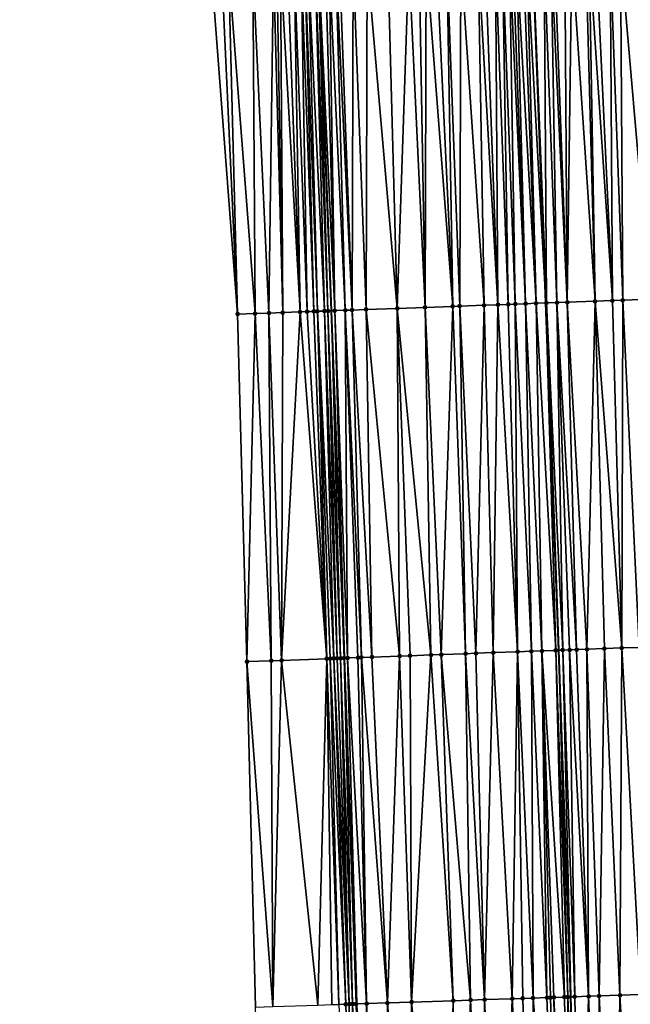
# Model space of a CAD drawing. Header units: feet. Extents: x 2004186 to 2014793, y 836912 to 864902.
# Tile 291 of 656: x 2010703 to 2010738, y 846120 to 846177. Entities that reach past the tile are written whole.
import ezdxf

# ---------------------------------------------------------------- set-up
doc = ezdxf.new("R2010")
doc.units = ezdxf.units.FT
doc.header["$LTSCALE"] = 100
doc.header["$MEASUREMENT"] = 0
for name, color, linetype, lineweight in [('EP_Travel Lane', 5, 'Continuous', 40), ('GPL_Skip Line', 2, 'Continuous', 40), ('Road Shots', 4, 'Continuous', 200), ('Road X-Section', 30, 'Continuous', 13)]:
    doc.layers.add(name, color=color, linetype=linetype, lineweight=lineweight)
doc.layers.add('I-77 SB_MM21-27-Surface-Border', color=7, linetype='Continuous')
doc.layers.add('I-77 SB_MM21-27-Surface-TIN', color=7, linetype='Continuous')

msp = doc.modelspace()

# ---------------------------------------------------------------- linework, layer by layer
at = {"layer": 'EP_Travel Lane'}
msp.add_polyline3d([(2010724.209326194, 846060.3758652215, 428.0537289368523), (2010723.753386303, 846080.3689233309, 428.2517148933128), (2010723.297373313, 846100.3651867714, 428.469045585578), (2010722.745390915, 846120.1288656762, 428.6808156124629), (2010722.035863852, 846140.0246772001, 428.8937888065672), (2010721.27883203, 846160.0091925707, 429.1314502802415), (2010720.521840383, 846179.992647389, 429.3332160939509), (2010719.675387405, 846199.7014885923, 429.5362671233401), (2010718.675036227, 846219.5879714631, 429.7332265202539), (2010717.633491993, 846239.5588796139, 429.9260795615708), (2010716.591799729, 846259.532626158, 430.1343189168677), (2010715.488567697, 846279.2288046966, 430.3187656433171), (2010714.272263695, 846299.1220992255, 430.5211998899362), (2010713.03382605, 846319.0825087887, 430.7109649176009), (2010711.795458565, 846339.0417875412, 430.8840660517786), (2010710.427281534, 846358.6636826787, 431.0598790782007), (2010708.84415915, 846378.5418675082, 431.2301920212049)], dxfattribs=at)
at = {"layer": 'GPL_Skip Line'}
msp.add_polyline3d([(2010736.632456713, 846060.6663841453, 428.5785453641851), (2010736.141218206, 846080.6587416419, 428.7518538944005), (2010735.649938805, 846100.6527634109, 428.9609458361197), (2010735.07565421, 846120.5306493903, 429.1917683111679), (2010734.370820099, 846140.4722424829, 429.4206150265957), (2010733.627090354, 846160.4566123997, 429.6511264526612), (2010732.883371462, 846180.4406906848, 429.8778622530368), (2010732.043851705, 846200.2876025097, 430.0763573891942), (2010731.056942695, 846220.2184990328, 430.2762261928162), (2010730.032519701, 846240.1905127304, 430.4479161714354), (2010729.008031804, 846260.1637917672, 430.6485454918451), (2010727.885105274, 846279.9966010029, 430.8501451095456), (2010726.615724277, 846299.9213576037, 431.0258756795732), (2010725.317350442, 846319.8776175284, 431.2128193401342), (2010724.018980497, 846339.8338176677, 431.3875627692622), (2010722.607946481, 846359.6180831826, 431.5534392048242), (2010721.029251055, 846379.5256798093, 431.7345156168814)], dxfattribs=at)
at = {"layer": 'I-77 SB_MM21-27-Surface-Border', "color": 3, "linetype": 'ByBlock', "lineweight": -2}
msp.add_polyline3d([(2010718.811779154, 846060.2494391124, 427.8474846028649), (2010719.536054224, 846080.2701218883, 428.0956971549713), (2010717.66095978, 846100.2333820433, 428.2913782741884), (2010716.904632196, 846119.9381924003, 428.4721580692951), (2010716.412664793, 846139.8203842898, 428.6782357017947), (2010715.878373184, 846159.8135823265, 428.898542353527), (2010714.344816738, 846179.7684063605, 429.0930542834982), (2010713.518286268, 846199.4092249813, 429.3143682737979), (2010712.734558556, 846219.2852482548, 429.4981682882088), (2010711.909887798, 846239.267281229, 429.6882742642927), (2010710.485811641, 846259.2223441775, 429.8715733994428), (2010709.374831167, 846278.8497887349, 430.0950534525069), (2010708.109426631, 846298.7226360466, 430.3143610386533), (2010707.807682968, 846318.7442170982, 430.4979723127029), (2010705.909413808, 846338.6604019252, 430.6411071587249), (2010704.709131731, 846358.2158184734, 430.8054678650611), (2010703.322665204, 846378.0962043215, 430.9856400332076)], dxfattribs=at)
at = {"layer": 'I-77 SB_MM21-27-Surface-TIN', "color": 128, "linetype": 'ByBlock', "lineweight": -2}
for points in [[(2010735.930623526, 846180.5513778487, 429.9905275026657), (2010735.131150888, 846180.5223329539, 429.9614348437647), (2010736.464864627, 846160.559554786, 429.7604552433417)], [(2010736.130491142, 846180.5586538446, 429.9964674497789), (2010735.930623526, 846180.5513778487, 429.9905275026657), (2010736.464864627, 846160.559554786, 429.7604552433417)], [(2010736.530227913, 846180.5731639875, 430.0121242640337), (2010736.130491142, 846180.5586538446, 429.9964674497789), (2010737.464206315, 846160.5958366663, 429.796431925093)], [(2010736.130491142, 846180.5586538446, 429.9964674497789), (2010736.464864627, 846160.559554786, 429.7604552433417), (2010737.464206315, 846160.5958366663, 429.796431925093)], [(2010737.32970018, 846180.6022189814, 430.0403054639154), (2010736.530227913, 846180.5731639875, 430.0121242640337), (2010737.464206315, 846160.5958366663, 429.796431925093)], [(2010737.929305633, 846180.6239761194, 430.0645195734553), (2010737.32970018, 846180.6022189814, 430.0403054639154), (2010738.063810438, 846160.6176299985, 429.8159794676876)], [(2010737.32970018, 846180.6022189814, 430.0403054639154), (2010737.464206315, 846160.5958366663, 429.796431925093), (2010738.063810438, 846160.6176299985, 429.8159794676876)], [(2010738.92864852, 846180.6602253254, 430.1060218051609), (2010737.929305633, 846180.6239761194, 430.0645195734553), (2010739.662760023, 846160.675602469, 429.8801565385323)], [(2010737.929305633, 846180.6239761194, 430.0645195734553), (2010738.063810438, 846160.6176299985, 429.8159794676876), (2010739.662760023, 846160.675602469, 429.8801565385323)], [(2010720.340865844, 846179.9861253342, 429.3218750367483), (2010719.941136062, 846179.9714249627, 429.3233865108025), (2010720.875096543, 846159.9945854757, 429.1126399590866)], [(2010720.340865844, 846179.9861253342, 429.3218750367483), (2010721.074964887, 846160.0018416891, 429.1198489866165), (2010720.521840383, 846179.992647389, 429.3332160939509)], [(2010720.340865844, 846179.9861253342, 429.3218750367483), (2010720.875096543, 846159.9945854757, 429.1126399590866), (2010721.074964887, 846160.0018416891, 429.1198489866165)], [(2010720.540736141, 846179.9933283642, 429.334400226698), (2010720.521840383, 846179.992647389, 429.3332160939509), (2010721.27883203, 846160.0091925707, 429.1314502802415)], [(2010721.074964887, 846160.0018416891, 429.1198489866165), (2010721.27883203, 846160.0091925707, 429.1314502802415), (2010720.521840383, 846179.992647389, 429.3332160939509)], [(2010720.940480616, 846180.0076288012, 429.3689831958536), (2010720.540736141, 846179.9933283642, 429.334400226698), (2010721.474705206, 846160.016255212, 429.1425966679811)], [(2010720.540736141, 846179.9933283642, 429.334400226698), (2010721.27883203, 846160.0091925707, 429.1314502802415), (2010721.474705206, 846160.016255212, 429.1425966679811)], [(2010721.140350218, 846180.01485074, 429.3798018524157), (2010720.940480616, 846180.0076288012, 429.3689831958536), (2010721.474705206, 846160.016255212, 429.1425966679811)], [(2010721.540087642, 846180.0293431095, 429.3970627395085), (2010721.140350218, 846180.01485074, 429.3798018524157), (2010722.074316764, 846160.037846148, 429.1791898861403)], [(2010721.140350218, 846180.01485074, 429.3798018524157), (2010721.474705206, 846160.016255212, 429.1425966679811), (2010722.074316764, 846160.037846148, 429.1791898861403)], [(2010721.73995692, 846180.0365738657, 429.4070856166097), (2010721.540087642, 846180.0293431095, 429.3970627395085), (2010722.474055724, 846160.0522967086, 429.1988182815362)], [(2010721.540087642, 846180.0293431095, 429.3970627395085), (2010722.074316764, 846160.037846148, 429.1791898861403), (2010722.474055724, 846160.0522967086, 429.1988182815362)], [(2010722.539430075, 846180.065604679, 429.4374491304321), (2010721.73995692, 846180.0365738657, 429.4070856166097), (2010722.474055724, 846160.0522967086, 429.1988182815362)], [(2010722.539430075, 846180.065604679, 429.4374491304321), (2010722.474055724, 846160.0522967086, 429.1988182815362), (2010723.27353014, 846160.0812931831, 429.2300444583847)], [(2010723.338906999, 846180.0945328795, 429.4770735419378), (2010722.539430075, 846180.065604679, 429.4374491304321), (2010723.27353014, 846160.0812931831, 429.2300444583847)], [(2010723.338906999, 846180.0945328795, 429.4770735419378), (2010723.27353014, 846160.0812931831, 429.2300444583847), (2010725.072350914, 846160.1464443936, 429.307955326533)], [(2010724.538118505, 846180.138030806, 429.5269773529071), (2010723.338906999, 846180.0945328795, 429.4770735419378), (2010725.072350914, 846160.1464443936, 429.307955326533)], [(2010725.737329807, 846180.1815342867, 429.5763798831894), (2010724.538118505, 846180.138030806, 429.5269773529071), (2010725.072350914, 846160.1464443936, 429.307955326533)], [(2010725.737329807, 846180.1815342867, 429.5763798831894), (2010725.072350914, 846160.1464443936, 429.307955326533), (2010726.671298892, 846160.2044606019, 429.3684488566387)], [(2010726.336933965, 846180.2033266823, 429.5974119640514), (2010725.737329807, 846180.1815342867, 429.5763798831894), (2010726.671298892, 846160.2044606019, 429.3684488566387)], [(2010726.736670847, 846180.2178338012, 429.6133417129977), (2010726.336933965, 846180.2033266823, 429.5974119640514), (2010726.671298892, 846160.2044606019, 429.3684488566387)], [(2010726.736670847, 846180.2178338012, 429.6133417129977), (2010726.671298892, 846160.2044606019, 429.3684488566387), (2010728.270245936, 846160.2625022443, 429.4268003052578)], [(2010727.336274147, 846180.2396495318, 429.6322677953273), (2010726.736670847, 846180.2178338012, 429.6133417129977), (2010728.270245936, 846160.2625022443, 429.4268003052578)], [(2010727.935880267, 846180.2613885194, 429.6581199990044), (2010727.336274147, 846180.2396495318, 429.6322677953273), (2010728.270245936, 846160.2625022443, 429.4268003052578)], [(2010728.735357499, 846180.2903083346, 429.6985012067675), (2010727.935880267, 846180.2613885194, 429.6581199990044), (2010728.66998291, 846160.2770068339, 429.4418784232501)], [(2010727.935880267, 846180.2613885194, 429.6581199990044), (2010728.270245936, 846160.2625022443, 429.4268003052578), (2010728.66998291, 846160.2770068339, 429.4418784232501)], [(2010728.735357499, 846180.2903083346, 429.6985012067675), (2010728.66998291, 846160.2770068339, 429.4418784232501), (2010730.069066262, 846160.3276656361, 429.5036852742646)], [(2010729.734701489, 846180.3265275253, 429.7427123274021), (2010728.735357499, 846180.2903083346, 429.6985012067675), (2010730.069066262, 846160.3276656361, 429.5036852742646)], [(2010730.134437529, 846180.3410575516, 429.7565746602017), (2010729.734701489, 846180.3265275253, 429.7427123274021), (2010730.868540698, 846160.3566615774, 429.5349563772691)], [(2010729.734701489, 846180.3265275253, 429.7427123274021), (2010730.069066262, 846160.3276656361, 429.5036852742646), (2010730.868540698, 846160.3566615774, 429.5349563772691)], [(2010730.734043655, 846180.3627963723, 429.782441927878), (2010730.134437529, 846180.3410575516, 429.7565746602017), (2010730.868540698, 846160.3566615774, 429.5349563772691)], [(2010731.133783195, 846180.3772311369, 429.8049017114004), (2010730.734043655, 846180.3627963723, 429.782441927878), (2010731.468147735, 846160.3783755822, 429.5611848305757)], [(2010730.734043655, 846180.3627963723, 429.782441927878), (2010730.868540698, 846160.3566615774, 429.5349563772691), (2010731.468147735, 846160.3783755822, 429.5611848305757)], [(2010731.533523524, 846180.3916444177, 429.8293004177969), (2010731.133783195, 846180.3772311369, 429.8049017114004), (2010731.867885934, 846160.3928468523, 429.5790690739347)], [(2010731.133783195, 846180.3772311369, 429.8049017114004), (2010731.468147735, 846160.3783755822, 429.5611848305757), (2010731.867885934, 846160.3928468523, 429.5790690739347)], [(2010731.733392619, 846180.3988801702, 429.8388723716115), (2010731.533523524, 846180.3916444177, 429.8293004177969), (2010732.467494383, 846160.4145224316, 429.6085337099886)], [(2010731.533523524, 846180.3916444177, 429.8293004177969), (2010731.867885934, 846160.3928468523, 429.5790690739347), (2010732.467494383, 846160.4145224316, 429.6085337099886)], [(2010731.933260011, 846180.4061622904, 429.8442596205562), (2010731.733392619, 846180.3988801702, 429.8388723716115), (2010732.467494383, 846160.4145224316, 429.6085337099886)], [(2010732.33299362, 846180.4207584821, 429.8521504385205), (2010731.933260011, 846180.4061622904, 429.8442596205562), (2010733.067099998, 846160.4362751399, 429.6315025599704)], [(2010731.933260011, 846180.4061622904, 429.8442596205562), (2010732.467494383, 846160.4145224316, 429.6085337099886), (2010733.067099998, 846160.4362751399, 429.6315025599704)], [(2010732.532861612, 846180.42802428, 429.8590107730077), (2010732.33299362, 846180.4207584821, 429.8521504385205), (2010733.067099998, 846160.4362751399, 429.6315025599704)], [(2010732.532861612, 846180.42802428, 429.8590107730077), (2010733.627090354, 846160.4566123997, 429.6511264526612), (2010732.883371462, 846180.4406906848, 429.8778622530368)], [(2010732.532861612, 846180.42802428, 429.8590107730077), (2010733.067099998, 846160.4362751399, 429.6315025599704), (2010733.627090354, 846160.4566123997, 429.6511264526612)], [(2010733.532209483, 846180.4641378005, 429.9127587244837), (2010732.883371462, 846180.4406906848, 429.8778622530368), (2010733.66670476, 846160.4580510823, 429.6525146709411)], [(2010733.66670476, 846160.4580510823, 429.6525146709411), (2010732.883371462, 846180.4406906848, 429.8778622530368), (2010733.627090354, 846160.4566123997, 429.6511264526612)], [(2010733.931946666, 846180.4786367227, 429.9294282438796), (2010733.532209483, 846180.4641378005, 429.9127587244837), (2010734.266314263, 846160.4796979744, 429.6843953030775)], [(2010733.532209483, 846180.4641378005, 429.9127587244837), (2010733.66670476, 846160.4580510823, 429.6525146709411), (2010734.266314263, 846160.4796979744, 429.6843953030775)], [(2010734.131814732, 846180.485900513, 429.936469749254), (2010733.931946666, 846180.4786367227, 429.9294282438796), (2010734.865919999, 846160.5014474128, 429.707639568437)], [(2010733.931946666, 846180.4786367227, 429.9294282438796), (2010734.266314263, 846160.4796979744, 429.6843953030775), (2010734.865919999, 846160.5014474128, 429.707639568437)], [(2010734.731416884, 846180.5077474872, 429.9525760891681), (2010734.131814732, 846180.485900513, 429.936469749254), (2010734.865919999, 846160.5014474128, 429.707639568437)], [(2010735.131150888, 846180.5223329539, 429.9614348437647), (2010734.731416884, 846180.5077474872, 429.9525760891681), (2010734.865919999, 846160.5014474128, 429.707639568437)], [(2010735.131150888, 846180.5223329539, 429.9614348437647), (2010734.865919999, 846160.5014474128, 429.707639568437), (2010736.464864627, 846160.559554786, 429.7604552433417)], [(2010714.944422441, 846179.7901567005, 429.117881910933), (2010714.344816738, 846179.7684063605, 429.0930542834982), (2010715.878373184, 846159.8135823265, 428.898542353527)], [(2010715.344159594, 846179.8046564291, 429.1344786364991), (2010714.944422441, 846179.7901567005, 429.117881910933), (2010715.878373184, 846159.8135823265, 428.898542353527)], [(2010716.743238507, 846179.8554360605, 429.1898071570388), (2010715.344159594, 846179.8046564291, 429.1344786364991), (2010716.877716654, 846159.8498156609, 428.9386075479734)], [(2010715.344159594, 846179.8046564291, 429.1344786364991), (2010715.878373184, 846159.8135823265, 428.898542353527), (2010716.877716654, 846159.8498156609, 428.9386075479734)], [(2010717.942450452, 846179.898922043, 429.2407889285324), (2010716.743238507, 846179.8554360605, 429.1898071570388), (2010717.677192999, 846159.8787596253, 428.9742560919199)], [(2010716.743238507, 846179.8554360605, 429.1898071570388), (2010716.877716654, 846159.8498156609, 428.9386075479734), (2010717.677192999, 846159.8787596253, 428.9742560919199)], [(2010717.942450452, 846179.898922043, 429.2407889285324), (2010717.677192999, 846159.8787596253, 428.9742560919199), (2010718.476670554, 846159.9076706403, 429.0126796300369)], [(2010718.14231624, 846179.90624784, 429.2422342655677), (2010717.942450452, 846179.898922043, 429.2407889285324), (2010718.476670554, 846159.9076706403, 429.0126796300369)], [(2010718.342182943, 846179.9135486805, 429.2459319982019), (2010718.14231624, 846179.90624784, 429.2422342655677), (2010718.476670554, 846159.9076706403, 429.0126796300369)], [(2010718.74191979, 846179.9280567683, 429.2617742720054), (2010718.342182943, 846179.9135486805, 429.2459319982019), (2010719.476014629, 846159.9438875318, 429.0541295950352)], [(2010718.342182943, 846179.9135486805, 429.2459319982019), (2010718.476670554, 846159.9076706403, 429.0126796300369), (2010719.476014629, 846159.9438875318, 429.0541295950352)], [(2010719.141659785, 846179.9424791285, 429.2853535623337), (2010718.74191979, 846179.9280567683, 429.2617742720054), (2010719.476014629, 846159.9438875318, 429.0541295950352)], [(2010719.541401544, 846179.9568534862, 429.3132651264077), (2010719.141659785, 846179.9424791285, 429.2853535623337), (2010719.875753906, 846159.9583294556, 429.0744853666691)], [(2010719.141659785, 846179.9424791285, 429.2853535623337), (2010719.476014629, 846159.9438875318, 429.0541295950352), (2010719.875753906, 846159.9583294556, 429.0744853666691)], [(2010719.74127039, 846179.964096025, 429.3222246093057), (2010719.541401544, 846179.9568534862, 429.3132651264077), (2010720.27549443, 846159.9727374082, 429.0977021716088)], [(2010719.541401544, 846179.9568534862, 429.3132651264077), (2010719.875753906, 846159.9583294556, 429.0744853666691), (2010720.27549443, 846159.9727374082, 429.0977021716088)], [(2010719.941136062, 846179.9714249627, 429.3233865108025), (2010719.74127039, 846179.964096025, 429.3222246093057), (2010720.475363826, 846159.9799649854, 429.1073229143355)], [(2010719.74127039, 846179.964096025, 429.3222246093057), (2010720.27549443, 846159.9727374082, 429.0977021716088), (2010720.475363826, 846159.9799649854, 429.1073229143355)], [(2010719.941136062, 846179.9714249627, 429.3233865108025), (2010720.475363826, 846159.9799649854, 429.1073229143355), (2010720.875096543, 846159.9945854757, 429.1126399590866)], [(2010725.072350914, 846160.1464443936, 429.307955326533), (2010723.27353014, 846160.0812931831, 429.2300444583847), (2010725.206875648, 846140.1395557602, 429.0462674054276)], [(2010726.671298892, 846160.2044606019, 429.3684488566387), (2010725.072350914, 846160.1464443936, 429.307955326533), (2010727.005690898, 846140.2048573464, 429.11997555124)], [(2010725.072350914, 846160.1464443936, 429.307955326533), (2010725.806480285, 846140.1613351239, 429.0696790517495), (2010727.005690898, 846140.2048573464, 429.11997555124)], [(2010725.072350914, 846160.1464443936, 429.307955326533), (2010725.206875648, 846140.1395557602, 429.0462674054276), (2010725.806480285, 846140.1613351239, 429.0696790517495)], [(2010728.270245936, 846160.2625022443, 429.4268003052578), (2010726.671298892, 846160.2044606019, 429.3684488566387), (2010727.605295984, 846140.2266244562, 429.1445530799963)], [(2010726.671298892, 846160.2044606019, 429.3684488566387), (2010727.005690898, 846140.2048573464, 429.11997555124), (2010727.605295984, 846140.2266244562, 429.1445530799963)], [(2010728.270245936, 846160.2625022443, 429.4268003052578), (2010727.605295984, 846140.2266244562, 429.1445530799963), (2010729.004372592, 846140.2774668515, 429.1969083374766)], [(2010728.66998291, 846160.2770068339, 429.4418784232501), (2010728.270245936, 846160.2625022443, 429.4268003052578), (2010729.004372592, 846140.2774668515, 429.1969083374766)], [(2010730.069066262, 846160.3276656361, 429.5036852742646), (2010728.66998291, 846160.2770068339, 429.4418784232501), (2010729.603977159, 846140.299248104, 429.2201402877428)], [(2010728.66998291, 846160.2770068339, 429.4418784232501), (2010729.004372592, 846140.2774668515, 429.1969083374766), (2010729.603977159, 846140.299248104, 429.2201402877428)], [(2010730.069066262, 846160.3276656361, 429.5036852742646), (2010729.603977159, 846140.299248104, 429.2201402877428), (2010730.603320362, 846140.3354887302, 429.2647077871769)], [(2010730.868540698, 846160.3566615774, 429.5349563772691), (2010730.069066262, 846160.3276656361, 429.5036852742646), (2010730.603320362, 846140.3354887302, 429.2647077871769)], [(2010730.868540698, 846160.3566615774, 429.5349563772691), (2010730.603320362, 846140.3354887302, 429.2647077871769), (2010732.002397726, 846140.3863105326, 429.3190222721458)], [(2010731.468147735, 846160.3783755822, 429.5611848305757), (2010730.868540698, 846160.3566615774, 429.5349563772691), (2010732.002397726, 846140.3863105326, 429.3190222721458)], [(2010731.867885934, 846160.3928468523, 429.5790690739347), (2010731.468147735, 846160.3783755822, 429.5611848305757), (2010732.002397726, 846140.3863105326, 429.3190222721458)], [(2010732.467494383, 846160.4145224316, 429.6085337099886), (2010731.867885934, 846160.3928468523, 429.5790690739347), (2010732.801871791, 846140.415316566, 429.3533887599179)], [(2010731.867885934, 846160.3928468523, 429.5790690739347), (2010732.002397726, 846140.3863105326, 429.3190222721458), (2010732.801871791, 846140.415316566, 429.3533887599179)], [(2010733.067099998, 846160.4362751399, 429.6315025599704), (2010732.467494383, 846160.4145224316, 429.6085337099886), (2010733.401478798, 846140.4370313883, 429.3829410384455)], [(2010732.467494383, 846160.4145224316, 429.6085337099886), (2010732.801871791, 846140.415316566, 429.3533887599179), (2010733.401478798, 846140.4370313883, 429.3829410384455)], [(2010733.067099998, 846160.4362751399, 429.6315025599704), (2010734.200950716, 846140.4660958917, 429.4117445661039), (2010733.627090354, 846160.4566123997, 429.6511264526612)], [(2010733.067099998, 846160.4362751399, 429.6315025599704), (2010733.401478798, 846140.4370313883, 429.3829410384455), (2010734.200950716, 846140.4660958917, 429.4117445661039)], [(2010733.66670476, 846160.4580510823, 429.6525146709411), (2010733.627090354, 846160.4566123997, 429.6511264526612), (2010734.370820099, 846140.4722424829, 429.4206150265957)], [(2010734.200950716, 846140.4660958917, 429.4117445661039), (2010734.370820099, 846140.4722424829, 429.4206150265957), (2010733.627090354, 846160.4566123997, 429.6511264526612)], [(2010734.266314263, 846160.4796979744, 429.6843953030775), (2010733.66670476, 846160.4580510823, 429.6525146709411), (2010734.600689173, 846140.480560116, 429.4326186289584)], [(2010733.66670476, 846160.4580510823, 429.6525146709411), (2010734.370820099, 846140.4722424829, 429.4206150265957), (2010734.600689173, 846140.480560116, 429.4326186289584)], [(2010734.865919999, 846160.5014474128, 429.707639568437), (2010734.266314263, 846160.4796979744, 429.6843953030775), (2010735.400165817, 846140.509495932, 429.4736657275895)], [(2010734.266314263, 846160.4796979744, 429.6843953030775), (2010735.000428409, 846140.495003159, 429.4555078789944), (2010735.400165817, 846140.509495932, 429.4736657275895)], [(2010734.266314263, 846160.4796979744, 429.6843953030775), (2010734.600689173, 846140.480560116, 429.4326186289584), (2010735.000428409, 846140.495003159, 429.4555078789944)], [(2010736.464864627, 846160.559554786, 429.7604552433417), (2010734.865919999, 846160.5014474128, 429.707639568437), (2010735.999768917, 846140.5313171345, 429.4930967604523)], [(2010734.865919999, 846160.5014474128, 429.707639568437), (2010735.400165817, 846140.509495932, 429.4736657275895), (2010735.999768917, 846140.5313171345, 429.4930967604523)], [(2010736.464864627, 846160.559554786, 429.7604552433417), (2010735.999768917, 846140.5313171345, 429.4930967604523), (2010736.99910593, 846140.5677262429, 429.5216345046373)], [(2010737.464206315, 846160.5958366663, 429.796431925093), (2010736.464864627, 846160.559554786, 429.7604552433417), (2010737.998445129, 846140.6040758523, 429.5558331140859)], [(2010736.464864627, 846160.559554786, 429.7604552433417), (2010736.99910593, 846140.5677262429, 429.5216345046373), (2010737.998445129, 846140.6040758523, 429.5558331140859)], [(2010738.063810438, 846160.6176299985, 429.8159794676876), (2010737.464206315, 846160.5958366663, 429.796431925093), (2010737.998445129, 846140.6040758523, 429.5558331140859)], [(2010738.063810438, 846160.6176299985, 429.8159794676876), (2010737.998445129, 846140.6040758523, 429.5558331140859), (2010738.997784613, 846140.6404177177, 429.590768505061)], [(2010739.662760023, 846160.675602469, 429.8801565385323), (2010738.063810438, 846160.6176299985, 429.8159794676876), (2010738.997784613, 846140.6404177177, 429.590768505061)], [(2010716.877716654, 846159.8498156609, 428.9386075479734), (2010715.878373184, 846159.8135823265, 428.898542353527), (2010716.412664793, 846139.8203842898, 428.6782357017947)], [(2010716.877716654, 846159.8498156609, 428.9386075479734), (2010716.412664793, 846139.8203842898, 428.6782357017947), (2010717.811742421, 846139.8711989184, 428.7332327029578)], [(2010717.677192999, 846159.8787596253, 428.9742560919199), (2010716.877716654, 846159.8498156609, 428.9386075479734), (2010717.811742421, 846139.8711989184, 428.7332327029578)], [(2010718.476670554, 846159.9076706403, 429.0126796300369), (2010717.677192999, 846159.8787596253, 428.9742560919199), (2010718.411347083, 846139.892977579, 428.7567112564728)], [(2010717.677192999, 846159.8787596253, 428.9742560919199), (2010717.811742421, 846139.8711989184, 428.7332327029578), (2010718.411347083, 846139.892977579, 428.7567112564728)], [(2010719.476014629, 846159.9438875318, 429.0541295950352), (2010718.411347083, 846139.892977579, 428.7567112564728), (2010721.009638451, 846139.987229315, 428.8701028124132)], [(2010719.476014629, 846159.9438875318, 429.0541295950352), (2010718.476670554, 846159.9076706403, 429.0126796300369), (2010718.411347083, 846139.892977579, 428.7567112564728)], [(2010719.875753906, 846159.9583294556, 429.0744853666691), (2010719.476014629, 846159.9438875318, 429.0541295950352), (2010721.009638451, 846139.987229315, 428.8701028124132)], [(2010720.27549443, 846159.9727374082, 429.0977021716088), (2010719.875753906, 846159.9583294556, 429.0744853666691), (2010721.009638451, 846139.987229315, 428.8701028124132)], [(2010720.475363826, 846159.9799649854, 429.1073229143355), (2010720.27549443, 846159.9727374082, 429.0977021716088), (2010721.009638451, 846139.987229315, 428.8701028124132)], [(2010720.875096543, 846159.9945854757, 429.1126399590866), (2010720.475363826, 846159.9799649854, 429.1073229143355), (2010721.409373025, 846140.0017992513, 428.880919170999)], [(2010720.475363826, 846159.9799649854, 429.1073229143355), (2010721.209506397, 846139.9944963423, 428.8772179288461), (2010721.409373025, 846140.0017992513, 428.880919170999)], [(2010720.475363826, 846159.9799649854, 429.1073229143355), (2010721.009638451, 846139.987229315, 428.8701028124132), (2010721.209506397, 846139.9944963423, 428.8772179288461)], [(2010721.074964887, 846160.0018416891, 429.1198489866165), (2010720.875096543, 846159.9945854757, 429.1126399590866), (2010721.609238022, 846140.009146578, 428.8803944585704)], [(2010720.875096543, 846159.9945854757, 429.1126399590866), (2010721.409373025, 846140.0017992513, 428.880919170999), (2010721.609238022, 846140.009146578, 428.8803944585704)], [(2010721.074964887, 846160.0018416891, 429.1198489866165), (2010721.80910436, 846140.0164573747, 428.8833452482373), (2010721.27883203, 846160.0091925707, 429.1314502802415)], [(2010721.074964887, 846160.0018416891, 429.1198489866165), (2010721.609238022, 846140.009146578, 428.8803944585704), (2010721.80910436, 846140.0164573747, 428.8833452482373)], [(2010721.474705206, 846160.016255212, 429.1425966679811), (2010721.27883203, 846160.0091925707, 429.1314502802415), (2010722.035863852, 846140.0246772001, 428.8937888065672)], [(2010722.008972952, 846140.0237068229, 428.8921328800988), (2010722.035863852, 846140.0246772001, 428.8937888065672), (2010721.27883203, 846160.0091925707, 429.1314502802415)], [(2010722.008972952, 846140.0237068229, 428.8921328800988), (2010721.27883203, 846160.0091925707, 429.1314502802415), (2010721.80910436, 846140.0164573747, 428.8833452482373)], [(2010722.074316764, 846160.037846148, 429.1791898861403), (2010721.474705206, 846160.016255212, 429.1425966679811), (2010722.208842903, 846140.0309192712, 428.9044407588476)], [(2010721.474705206, 846160.016255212, 429.1425966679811), (2010722.035863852, 846140.0246772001, 428.8937888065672), (2010722.208842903, 846140.0309192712, 428.9044407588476)], [(2010722.474055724, 846160.0522967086, 429.1988182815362), (2010722.074316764, 846160.037846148, 429.1791898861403), (2010723.008324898, 846140.0597094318, 428.9593458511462)], [(2010722.074316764, 846160.037846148, 429.1791898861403), (2010722.808454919, 846140.0524977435, 428.9469656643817), (2010723.008324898, 846140.0597094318, 428.9593458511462)], [(2010722.074316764, 846160.037846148, 429.1791898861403), (2010722.208842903, 846140.0309192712, 428.9044407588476), (2010722.808454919, 846140.0524977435, 428.9469656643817)], [(2010723.27353014, 846160.0812931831, 429.2300444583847), (2010722.474055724, 846160.0522967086, 429.1988182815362), (2010723.607931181, 846140.0814439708, 428.9870222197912)], [(2010722.474055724, 846160.0522967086, 429.1988182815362), (2010723.008324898, 846140.0597094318, 428.9593458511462), (2010723.607931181, 846140.0814439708, 428.9870222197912)], [(2010723.27353014, 846160.0812931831, 429.2300444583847), (2010723.607931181, 846140.0814439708, 428.9870222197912), (2010725.206875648, 846140.1395557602, 429.0462674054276)], [(2010730.603320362, 846140.3354887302, 429.2647077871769), (2010729.603977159, 846140.299248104, 429.2201402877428), (2010730.097615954, 846120.3685498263, 428.9749664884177)], [(2010730.603320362, 846140.3354887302, 429.2647077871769), (2010730.097615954, 846120.3685498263, 428.9749664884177), (2010731.696771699, 846120.4205266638, 429.0537725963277)], [(2010732.002397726, 846140.3863105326, 429.3190222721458), (2010730.603320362, 846140.3354887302, 429.2647077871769), (2010731.696771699, 846120.4205266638, 429.0537725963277)], [(2010732.002397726, 846140.3863105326, 429.3190222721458), (2010731.696771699, 846120.4205266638, 429.0537725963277), (2010732.296454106, 846120.4400481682, 429.0804522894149)], [(2010732.801871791, 846140.415316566, 429.3533887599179), (2010732.002397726, 846140.3863105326, 429.3190222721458), (2010732.896135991, 846120.4595854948, 429.1056264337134)], [(2010732.002397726, 846140.3863105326, 429.3190222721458), (2010732.296454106, 846120.4400481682, 429.0804522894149), (2010732.896135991, 846120.4595854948, 429.1056264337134)], [(2010733.401478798, 846140.4370313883, 429.3829410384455), (2010732.801871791, 846140.415316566, 429.3533887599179), (2010733.695715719, 846120.4855177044, 429.1503778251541)], [(2010732.801871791, 846140.415316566, 429.3533887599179), (2010732.896135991, 846120.4595854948, 429.1056264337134), (2010733.695715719, 846120.4855177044, 429.1503778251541)], [(2010734.200950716, 846140.4660958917, 429.4117445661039), (2010733.401478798, 846140.4370313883, 429.3829410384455), (2010734.695180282, 846120.5182387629, 429.1772203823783)], [(2010733.401478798, 846140.4370313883, 429.3829410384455), (2010734.095503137, 846120.4985578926, 429.1657044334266), (2010734.695180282, 846120.5182387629, 429.1772203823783)], [(2010733.401478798, 846140.4370313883, 429.3829410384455), (2010733.895609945, 846120.492022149, 429.1595301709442), (2010734.095503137, 846120.4985578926, 429.1657044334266)], [(2010733.401478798, 846140.4370313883, 429.3829410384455), (2010733.695715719, 846120.4855177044, 429.1503778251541), (2010733.895609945, 846120.492022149, 429.1595301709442)], [(2010734.200950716, 846140.4660958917, 429.4117445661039), (2010734.895073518, 846120.5247731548, 429.183523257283), (2010734.370820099, 846140.4722424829, 429.4206150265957)], [(2010734.200950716, 846140.4660958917, 429.4117445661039), (2010734.695180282, 846120.5182387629, 429.1772203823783), (2010734.895073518, 846120.5247731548, 429.183523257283)], [(2010734.600689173, 846140.480560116, 429.4326186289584), (2010734.370820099, 846140.4722424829, 429.4206150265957), (2010735.07565421, 846120.5306493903, 429.1917683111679)], [(2010734.895073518, 846120.5247731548, 429.183523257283), (2010735.07565421, 846120.5306493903, 429.1917683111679), (2010734.370820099, 846140.4722424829, 429.4206150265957)], [(2010735.000428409, 846140.495003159, 429.4555078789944), (2010734.600689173, 846140.480560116, 429.4326186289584), (2010735.294861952, 846120.5377825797, 429.2017770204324)], [(2010734.600689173, 846140.480560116, 429.4326186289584), (2010735.07565421, 846120.5306493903, 429.1917683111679), (2010735.294861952, 846120.5377825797, 429.2017770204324)], [(2010735.400165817, 846140.509495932, 429.4736657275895), (2010735.000428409, 846140.495003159, 429.4555078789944), (2010736.094440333, 846120.5637555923, 429.2426459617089)], [(2010735.000428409, 846140.495003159, 429.4555078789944), (2010735.294861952, 846120.5377825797, 429.2017770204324), (2010736.094440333, 846120.5637555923, 429.2426459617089)], [(2010735.999768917, 846140.5313171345, 429.4930967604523), (2010735.400165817, 846140.509495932, 429.4736657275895), (2010736.094440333, 846120.5637555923, 429.2426459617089)], [(2010736.99910593, 846140.5677262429, 429.5216345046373), (2010735.999768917, 846140.5313171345, 429.4930967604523), (2010736.694121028, 846120.5833289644, 429.2643904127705)], [(2010735.999768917, 846140.5313171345, 429.4930967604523), (2010736.094440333, 846120.5637555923, 429.2426459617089), (2010736.694121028, 846120.5833289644, 429.2643904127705)], [(2010736.99910593, 846140.5677262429, 429.5216345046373), (2010736.694121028, 846120.5833289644, 429.2643904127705), (2010737.893479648, 846120.6225595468, 429.2999020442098)], [(2010737.998445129, 846140.6040758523, 429.5558331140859), (2010736.99910593, 846140.5677262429, 429.5216345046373), (2010737.893479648, 846120.6225595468, 429.2999020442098)], [(2010737.998445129, 846140.6040758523, 429.5558331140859), (2010737.893479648, 846120.6225595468, 429.2999020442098), (2010739.092840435, 846120.6617245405, 429.3416544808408)], [(2010738.997784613, 846140.6404177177, 429.590768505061), (2010737.998445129, 846140.6040758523, 429.5558331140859), (2010739.092840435, 846120.6617245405, 429.3416544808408)], [(2010717.811742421, 846139.8711989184, 428.7332327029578), (2010716.412664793, 846139.8203842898, 428.6782357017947), (2010717.904101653, 846119.9707652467, 428.5131030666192)], [(2010716.412664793, 846139.8203842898, 428.6782357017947), (2010716.904632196, 846119.9381924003, 428.4721580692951), (2010717.904101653, 846119.9707652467, 428.5131030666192)], [(2010718.411347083, 846139.892977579, 428.7567112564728), (2010717.811742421, 846139.8711989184, 428.7332327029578), (2010717.904101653, 846119.9707652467, 428.5131030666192)], [(2010718.411347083, 846139.892977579, 428.7567112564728), (2010717.904101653, 846119.9707652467, 428.5131030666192), (2010720.50271859, 846120.0555652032, 428.6090406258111)], [(2010721.009638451, 846139.987229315, 428.8701028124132), (2010718.411347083, 846139.892977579, 428.7567112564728), (2010720.50271859, 846120.0555652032, 428.6090406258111)], [(2010721.009638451, 846139.987229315, 428.8701028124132), (2010720.50271859, 846120.0555652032, 428.6090406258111), (2010721.302294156, 846120.0816234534, 428.6417992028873)], [(2010721.209506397, 846139.9944963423, 428.8772179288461), (2010721.009638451, 846139.987229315, 428.8701028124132), (2010721.702080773, 846120.0946879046, 428.6548171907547)], [(2010721.009638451, 846139.987229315, 428.8701028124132), (2010721.302294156, 846120.0816234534, 428.6417992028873), (2010721.702080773, 846120.0946879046, 428.6548171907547)], [(2010721.409373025, 846140.0017992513, 428.880919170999), (2010721.209506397, 846139.9944963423, 428.8772179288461), (2010722.101865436, 846120.1078115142, 428.6622062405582)], [(2010721.209506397, 846139.9944963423, 428.8772179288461), (2010721.702080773, 846120.0946879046, 428.6548171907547), (2010722.101865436, 846120.1078115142, 428.6622062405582)], [(2010721.609238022, 846140.009146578, 428.8803944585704), (2010721.409373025, 846140.0017992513, 428.880919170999), (2010722.301757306, 846120.1143873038, 428.664570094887)], [(2010721.409373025, 846140.0017992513, 428.880919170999), (2010722.101865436, 846120.1078115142, 428.6622062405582), (2010722.301757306, 846120.1143873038, 428.664570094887)], [(2010721.80910436, 846140.0164573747, 428.8833452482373), (2010721.609238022, 846140.009146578, 428.8803944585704), (2010722.301757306, 846120.1143873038, 428.664570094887)], [(2010722.008972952, 846140.0237068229, 428.8921328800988), (2010721.80910436, 846140.0164573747, 428.8833452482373), (2010722.501650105, 846120.1209349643, 428.669610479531)], [(2010721.80910436, 846140.0164573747, 428.8833452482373), (2010722.301757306, 846120.1143873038, 428.664570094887), (2010722.501650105, 846120.1209349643, 428.669610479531)], [(2010722.008972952, 846140.0237068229, 428.8921328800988), (2010722.701544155, 846120.1274447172, 428.678257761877), (2010722.035863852, 846140.0246772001, 428.8937888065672)], [(2010722.008972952, 846140.0237068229, 428.8921328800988), (2010722.501650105, 846120.1209349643, 428.669610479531), (2010722.701544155, 846120.1274447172, 428.678257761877)], [(2010722.208842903, 846140.0309192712, 428.9044407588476), (2010722.035863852, 846140.0246772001, 428.8937888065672), (2010722.745390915, 846120.1288656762, 428.6808156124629)], [(2010722.701544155, 846120.1274447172, 428.678257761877), (2010722.745390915, 846120.1288656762, 428.6808156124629), (2010722.035863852, 846140.0246772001, 428.8937888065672)], [(2010722.808454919, 846140.0524977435, 428.9469656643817), (2010722.208842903, 846140.0309192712, 428.9044407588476), (2010723.301229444, 846120.1468789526, 428.7132410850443)], [(2010722.208842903, 846140.0309192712, 428.9044407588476), (2010722.745390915, 846120.1288656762, 428.6808156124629), (2010723.301229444, 846120.1468789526, 428.7132410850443)], [(2010723.008324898, 846140.0597094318, 428.9593458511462), (2010722.808454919, 846140.0524977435, 428.9469656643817), (2010723.301229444, 846120.1468789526, 428.7132410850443)], [(2010723.607931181, 846140.0814439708, 428.9870222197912), (2010723.008324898, 846140.0597094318, 428.9593458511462), (2010724.500592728, 846120.1859683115, 428.762190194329)], [(2010723.008324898, 846140.0597094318, 428.9593458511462), (2010723.301229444, 846120.1468789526, 428.7132410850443), (2010724.500592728, 846120.1859683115, 428.762190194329)], [(2010725.206875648, 846140.1395557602, 429.0462674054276), (2010723.607931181, 846140.0814439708, 428.9870222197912), (2010724.500592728, 846120.1859683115, 428.762190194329)], [(2010725.206875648, 846140.1395557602, 429.0462674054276), (2010724.500592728, 846120.1859683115, 428.762190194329), (2010725.899847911, 846120.231632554, 428.8135893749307)], [(2010725.806480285, 846140.1613351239, 429.0696790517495), (2010725.206875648, 846140.1395557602, 429.0462674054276), (2010725.899847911, 846120.231632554, 428.8135893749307)], [(2010727.005690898, 846140.2048573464, 429.11997555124), (2010725.806480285, 846140.1613351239, 429.0696790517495), (2010725.899847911, 846120.231632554, 428.8135893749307)], [(2010727.005690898, 846140.2048573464, 429.11997555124), (2010725.899847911, 846120.231632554, 428.8135893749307), (2010728.298571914, 846120.3098889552, 428.9040959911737)], [(2010727.605295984, 846140.2266244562, 429.1445530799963), (2010727.005690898, 846140.2048573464, 429.11997555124), (2010728.298571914, 846120.3098889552, 428.9040959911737)], [(2010729.004372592, 846140.2774668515, 429.1969083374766), (2010727.605295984, 846140.2266244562, 429.1445530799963), (2010729.298038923, 846120.3425359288, 428.9379877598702)], [(2010727.605295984, 846140.2266244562, 429.1445530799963), (2010728.298571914, 846120.3098889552, 428.9040959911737), (2010729.298038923, 846120.3425359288, 428.9379877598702)], [(2010729.603977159, 846140.299248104, 429.2201402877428), (2010729.004372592, 846140.2774668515, 429.1969083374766), (2010730.097615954, 846120.3685498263, 428.9749664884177)], [(2010729.004372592, 846140.2774668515, 429.1969083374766), (2010729.298038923, 846120.3425359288, 428.9379877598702), (2010730.097615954, 846120.3685498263, 428.9749664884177)], [(2010734.456401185, 846100.6248040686, 428.9272476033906), (2010733.695715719, 846120.4855177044, 429.1503778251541), (2010732.896135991, 846120.4595854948, 429.1056264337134)], [(2010734.456401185, 846100.6248040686, 428.9272476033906), (2010733.895609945, 846120.492022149, 429.1595301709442), (2010733.695715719, 846120.4855177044, 429.1503778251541)], [(2010734.456401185, 846100.6248040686, 428.9272476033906), (2010734.095503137, 846120.4985578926, 429.1657044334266), (2010733.895609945, 846120.492022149, 429.1595301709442)], [(2010735.056236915, 846100.63884494, 428.9450346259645), (2010734.695180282, 846120.5182387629, 429.1772203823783), (2010734.095503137, 846120.4985578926, 429.1657044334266)], [(2010735.056236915, 846100.63884494, 428.9450346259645), (2010734.095503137, 846120.4985578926, 429.1657044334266), (2010734.456401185, 846100.6248040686, 428.9272476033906)], [(2010735.056236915, 846100.63884494, 428.9450346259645), (2010734.895073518, 846120.5247731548, 429.183523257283), (2010734.695180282, 846120.5182387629, 429.1772203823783)], [(2010734.895073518, 846120.5247731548, 429.183523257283), (2010735.649938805, 846100.6527634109, 428.9609458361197), (2010735.07565421, 846120.5306493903, 429.1917683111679)], [(2010735.056236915, 846100.63884494, 428.9450346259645), (2010735.649938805, 846100.6527634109, 428.9609458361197), (2010734.895073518, 846120.5247731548, 429.183523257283)], [(2010735.656072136, 846100.652907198, 428.961110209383), (2010735.294861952, 846120.5377825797, 429.2017770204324), (2010735.07565421, 846120.5306493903, 429.1917683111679)], [(2010735.656072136, 846100.652907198, 428.961110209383), (2010735.07565421, 846120.5306493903, 429.1917683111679), (2010735.649938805, 846100.6527634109, 428.9609458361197)], [(2010735.656072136, 846100.652907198, 428.961110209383), (2010736.094440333, 846120.5637555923, 429.2426459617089), (2010735.294861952, 846120.5377825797, 429.2017770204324)], [(2010736.855748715, 846100.6807737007, 429.0139088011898), (2010736.094440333, 846120.5637555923, 429.2426459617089), (2010735.656072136, 846100.652907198, 428.961110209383)], [(2010736.855748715, 846100.6807737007, 429.0139088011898), (2010736.694121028, 846120.5833289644, 429.2643904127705), (2010736.094440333, 846120.5637555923, 429.2426459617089)], [(2010737.655531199, 846100.699431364, 429.0427063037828), (2010737.893479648, 846120.6225595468, 429.2999020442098), (2010736.694121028, 846120.5833289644, 429.2643904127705)], [(2010737.655531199, 846100.699431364, 429.0427063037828), (2010736.694121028, 846120.5833289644, 429.2643904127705), (2010736.855748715, 846100.6807737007, 429.0139088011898)], [(2010739.055148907, 846100.7321511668, 429.0875888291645), (2010737.893479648, 846120.6225595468, 429.2999020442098), (2010737.655531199, 846100.699431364, 429.0427063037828)], [(2010739.055148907, 846100.7321511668, 429.0875888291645), (2010739.092840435, 846120.6617245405, 429.3416544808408), (2010737.893479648, 846120.6225595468, 429.2999020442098)], [(2010722.65959516, 846100.3502087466, 428.4540526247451), (2010722.101865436, 846120.1078115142, 428.6622062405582), (2010721.702080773, 846120.0946879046, 428.6548171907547)], [(2010722.65959516, 846100.3502087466, 428.4540526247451), (2010722.301757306, 846120.1143873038, 428.664570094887), (2010722.101865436, 846120.1078115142, 428.6622062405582)], [(2010722.65959516, 846100.3502087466, 428.4540526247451), (2010722.501650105, 846120.1209349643, 428.669610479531), (2010722.301757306, 846120.1143873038, 428.664570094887)], [(2010723.259429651, 846100.3643017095, 428.467671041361), (2010722.701544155, 846120.1274447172, 428.678257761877), (2010722.501650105, 846120.1209349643, 428.669610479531)], [(2010723.259429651, 846100.3643017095, 428.467671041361), (2010722.501650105, 846120.1209349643, 428.669610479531), (2010722.65959516, 846100.3502087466, 428.4540526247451)], [(2010723.259429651, 846100.3643017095, 428.467671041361), (2010722.745390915, 846120.1288656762, 428.6808156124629), (2010722.701544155, 846120.1274447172, 428.678257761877)], [(2010723.459375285, 846100.3689655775, 428.4749142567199), (2010723.301229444, 846120.1468789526, 428.7132410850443), (2010722.745390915, 846120.1288656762, 428.6808156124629)], [(2010723.259429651, 846100.3643017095, 428.467671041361), (2010723.297373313, 846100.3651867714, 428.469045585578), (2010722.745390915, 846120.1288656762, 428.6808156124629)], [(2010723.459375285, 846100.3689655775, 428.4749142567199), (2010722.745390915, 846120.1288656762, 428.6808156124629), (2010723.297373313, 846100.3651867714, 428.469045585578)], [(2010724.459107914, 846100.3920973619, 428.5261394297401), (2010724.500592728, 846120.1859683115, 428.762190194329), (2010723.301229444, 846120.1468789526, 428.7132410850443)], [(2010724.459107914, 846100.3920973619, 428.5261394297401), (2010723.301229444, 846120.1468789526, 428.7132410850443), (2010723.459375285, 846100.3689655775, 428.4749142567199)], [(2010725.258890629, 846100.4107453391, 428.5557120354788), (2010724.500592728, 846120.1859683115, 428.762190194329), (2010724.459107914, 846100.3920973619, 428.5261394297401)], [(2010726.05867325, 846100.4293972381, 428.5849708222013), (2010725.899847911, 846120.231632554, 428.8135893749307), (2010724.500592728, 846120.1859683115, 428.762190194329)], [(2010726.05867325, 846100.4293972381, 428.5849708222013), (2010724.500592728, 846120.1859683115, 428.762190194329), (2010725.258890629, 846100.4107453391, 428.5557120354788)], [(2010727.858187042, 846100.4712422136, 428.660549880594), (2010728.298571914, 846120.3098889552, 428.9040959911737), (2010725.899847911, 846120.231632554, 428.8135893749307)], [(2010727.858187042, 846100.4712422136, 428.660549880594), (2010725.899847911, 846120.231632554, 428.8135893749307), (2010726.05867325, 846100.4293972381, 428.5849708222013)], [(2010728.458025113, 846100.4851846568, 428.6862136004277), (2010728.298571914, 846120.3098889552, 428.9040959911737), (2010727.858187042, 846100.4712422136, 428.660549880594)], [(2010728.458025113, 846100.4851846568, 428.6862136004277), (2010729.298038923, 846120.3425359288, 428.9379877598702), (2010728.298571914, 846120.3098889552, 428.9040959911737)], [(2010730.25753515, 846100.5271875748, 428.7491533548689), (2010729.298038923, 846120.3425359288, 428.9379877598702), (2010728.458025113, 846100.4851846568, 428.6862136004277)], [(2010730.25753515, 846100.5271875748, 428.7491533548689), (2010730.097615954, 846120.3685498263, 428.9749664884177), (2010729.298038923, 846120.3425359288, 428.9379877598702)], [(2010731.057318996, 846100.5457879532, 428.7825350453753), (2010731.696771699, 846120.4205266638, 429.0537725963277), (2010730.097615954, 846120.3685498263, 428.9749664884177)], [(2010731.057318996, 846100.5457879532, 428.7825350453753), (2010730.097615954, 846120.3685498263, 428.9749664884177), (2010730.25753515, 846100.5271875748, 428.7491533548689)], [(2010732.856834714, 846100.5875519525, 428.8645942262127), (2010731.696771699, 846120.4205266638, 429.0537725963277), (2010731.057318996, 846100.5457879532, 428.7825350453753)], [(2010732.856834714, 846100.5875519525, 428.8645942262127), (2010732.296454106, 846120.4400481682, 429.0804522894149), (2010731.696771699, 846120.4205266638, 429.0537725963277)], [(2010732.856834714, 846100.5875519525, 428.8645942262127), (2010732.896135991, 846120.4595854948, 429.1056264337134), (2010732.296454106, 846120.4400481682, 429.0804522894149)], [(2010734.456401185, 846100.6248040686, 428.9272476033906), (2010732.896135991, 846120.4595854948, 429.1056264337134), (2010732.856834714, 846100.5875519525, 428.8645942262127)]]:
    msp.add_3dface(points, dxfattribs=at)
at = {"layer": 'Road Shots', "lineweight": 100}
for p in [(2010725.072350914, 846160.1464443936, 429.307955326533), (2010726.671298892, 846160.2044606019, 429.3684488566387), (2010728.270245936, 846160.2625022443, 429.4268003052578), (2010728.66998291, 846160.2770068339, 429.4418784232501), (2010730.069066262, 846160.3276656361, 429.5036852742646), (2010730.868540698, 846160.3566615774, 429.5349563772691), (2010731.468147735, 846160.3783755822, 429.5611848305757), (2010731.867885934, 846160.3928468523, 429.5790690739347), (2010732.467494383, 846160.4145224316, 429.6085337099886), (2010733.067099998, 846160.4362751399, 429.6315025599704), (2010733.66670476, 846160.4580510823, 429.6525146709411), (2010734.266314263, 846160.4796979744, 429.6843953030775), (2010734.865919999, 846160.5014474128, 429.707639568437), (2010736.464864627, 846160.559554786, 429.7604552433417), (2010737.464206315, 846160.5958366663, 429.796431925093), (2010738.063810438, 846160.6176299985, 429.8159794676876), (2010715.878373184, 846159.8135823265, 428.898542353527), (2010716.877716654, 846159.8498156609, 428.9386075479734), (2010717.677192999, 846159.8787596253, 428.9742560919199), (2010718.476670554, 846159.9076706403, 429.0126796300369), (2010719.476014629, 846159.9438875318, 429.0541295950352), (2010719.875753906, 846159.9583294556, 429.0744853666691), (2010720.27549443, 846159.9727374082, 429.0977021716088), (2010720.475363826, 846159.9799649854, 429.1073229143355), (2010720.875096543, 846159.9945854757, 429.1126399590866), (2010721.074964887, 846160.0018416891, 429.1198489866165), (2010721.474705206, 846160.016255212, 429.1425966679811), (2010722.074316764, 846160.037846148, 429.1791898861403), (2010722.474055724, 846160.0522967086, 429.1988182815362), (2010723.27353014, 846160.0812931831, 429.2300444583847), (2010730.603320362, 846140.3354887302, 429.2647077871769), (2010732.002397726, 846140.3863105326, 429.3190222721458), (2010732.801871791, 846140.415316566, 429.3533887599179), (2010733.401478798, 846140.4370313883, 429.3829410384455), (2010734.200950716, 846140.4660958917, 429.4117445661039), (2010734.600689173, 846140.480560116, 429.4326186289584), (2010735.000428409, 846140.495003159, 429.4555078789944), (2010735.400165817, 846140.509495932, 429.4736657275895), (2010735.999768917, 846140.5313171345, 429.4930967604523), (2010736.99910593, 846140.5677262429, 429.5216345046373), (2010737.998445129, 846140.6040758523, 429.5558331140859), (2010716.412664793, 846139.8203842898, 428.6782357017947), (2010717.811742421, 846139.8711989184, 428.7332327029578), (2010718.411347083, 846139.892977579, 428.7567112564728), (2010721.009638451, 846139.987229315, 428.8701028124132), (2010721.209506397, 846139.9944963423, 428.8772179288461), (2010721.409373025, 846140.0017992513, 428.880919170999), (2010721.609238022, 846140.009146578, 428.8803944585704), (2010721.80910436, 846140.0164573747, 428.8833452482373), (2010722.008972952, 846140.0237068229, 428.8921328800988), (2010722.208842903, 846140.0309192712, 428.9044407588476), (2010722.808454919, 846140.0524977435, 428.9469656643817), (2010723.008324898, 846140.0597094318, 428.9593458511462), (2010723.607931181, 846140.0814439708, 428.9870222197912), (2010725.206875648, 846140.1395557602, 429.0462674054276), (2010725.806480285, 846140.1613351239, 429.0696790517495), (2010727.005690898, 846140.2048573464, 429.11997555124), (2010727.605295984, 846140.2266244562, 429.1445530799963), (2010729.004372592, 846140.2774668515, 429.1969083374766), (2010729.603977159, 846140.299248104, 429.2201402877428), (2010733.695715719, 846120.4855177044, 429.1503778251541), (2010733.895609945, 846120.492022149, 429.1595301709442), (2010734.095503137, 846120.4985578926, 429.1657044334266), (2010734.695180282, 846120.5182387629, 429.1772203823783), (2010734.895073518, 846120.5247731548, 429.183523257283), (2010735.294861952, 846120.5377825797, 429.2017770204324), (2010736.094440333, 846120.5637555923, 429.2426459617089), (2010736.694121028, 846120.5833289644, 429.2643904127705), (2010737.893479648, 846120.6225595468, 429.2999020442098), (2010722.101865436, 846120.1078115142, 428.6622062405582), (2010722.301757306, 846120.1143873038, 428.664570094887), (2010722.501650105, 846120.1209349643, 428.669610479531), (2010722.701544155, 846120.1274447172, 428.678257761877), (2010723.301229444, 846120.1468789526, 428.7132410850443), (2010724.500592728, 846120.1859683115, 428.762190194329), (2010725.899847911, 846120.231632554, 428.8135893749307), (2010728.298571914, 846120.3098889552, 428.9040959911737), (2010729.298038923, 846120.3425359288, 428.9379877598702), (2010730.097615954, 846120.3685498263, 428.9749664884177), (2010731.696771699, 846120.4205266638, 429.0537725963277), (2010732.296454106, 846120.4400481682, 429.0804522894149), (2010732.896135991, 846120.4595854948, 429.1056264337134)]:
    msp.add_point(p, dxfattribs=at)
at = {"layer": 'Road X-Section', "extrusion": (-0.03670646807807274, 0.9992554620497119, 0.01188094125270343), "elevation": 771728.6330039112, "flags": 128}
msp.add_lwpolyline([(-2040422.377074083, -8740.580927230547), (-2040423.377074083, -8740.540859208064), (-2040424.177074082, -8740.505208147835), (-2040424.977074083, -8740.466781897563), (-2040425.977074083, -8740.425329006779), (-2040426.377074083, -8740.404971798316), (-2040426.777074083, -8740.381753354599), (-2040426.977074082, -8740.372131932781), (-2040427.377074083, -8740.366814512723), (-2040427.577074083, -8740.359604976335), (-2040427.977074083, -8740.33685568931), (-2040428.577074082, -8740.300259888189), (-2040428.977074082, -8740.280630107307), (-2040429.777074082, -8740.249401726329), (-2040431.577074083, -8740.171485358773), (-2040433.177074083, -8740.110987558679), (-2040434.777074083, -8740.052631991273), (-2040435.177074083, -8740.03755280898), (-2040436.577074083, -8739.975741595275), (-2040437.377074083, -8739.944468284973), (-2040437.977074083, -8739.918237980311), (-2040438.377074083, -8739.900352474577), (-2040438.977074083, -8739.870885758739), (-2040439.577074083, -8739.84791528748), (-2040440.177074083, -8739.826901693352), (-2040440.777074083, -8739.795018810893), (-2040441.377074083, -8739.771772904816), (-2040442.977074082, -8739.71895350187), (-2040443.977074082, -8739.682974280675), (-2040444.577074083, -8739.6634253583), (-2040446.177074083, -8739.59924375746), (-2040446.977074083, -8739.575690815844), (-2040448.377074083, -8739.520350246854), (-2040448.977074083, -8739.495994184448), (-2040449.777074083, -8739.466089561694), (-2040450.577074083, -8739.43094715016), (-2040451.577074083, -8739.39374957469), (-2040451.977074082, -8739.382719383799), (-2040452.377074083, -8739.373702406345), (-2040452.977074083, -8739.34633608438), (-2040454.777074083, -8739.276771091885), (-2040456.577074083, -8739.19864746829), (-2040457.377074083, -8739.166712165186), (-2040459.377074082, -8739.088657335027), (-2040460.777074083, -8739.03918130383), (-2040462.577074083, -8738.97289409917), (-2040462.977074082, -8738.961341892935), (-2040463.177074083, -8738.956611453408), (-2040463.577074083, -8738.941584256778), (-2040463.777074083, -8738.937653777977), (-2040463.977074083, -8738.93058539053), (-2040464.177074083, -8738.915599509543), (-2040464.377074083, -8738.897430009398), (-2040464.577074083, -8738.88344732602), (-2040464.977074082, -8738.867016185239), (-2040465.177074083, -8738.86085145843), (-2040465.577074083, -8738.852256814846), (-2040465.777074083, -8738.843391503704), (-2040466.177074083, -8738.818597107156), (-2040466.577074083, -8738.798830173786), (-2040467.577074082, -8738.762094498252), (-2040468.177074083, -8738.745940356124), (-2040468.777074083, -8738.724196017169), (-2040469.977074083, -8738.685695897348)], dxfattribs=at)
at = {"layer": 'Road X-Section', "extrusion": (-0.03670702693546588, 0.9992707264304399, 0.01051710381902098), "elevation": 771719.8399113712, "flags": 128}
msp.add_lwpolyline([(-2040422.175638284, -7688.004634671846), (-2040423.575638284, -7687.949634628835), (-2040424.175638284, -7687.926154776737), (-2040426.775638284, -7687.81275694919), (-2040426.975638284, -7687.805641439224), (-2040427.175638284, -7687.801939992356), (-2040427.375638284, -7687.802464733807), (-2040427.575638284, -7687.79951378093), (-2040427.775638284, -7687.790725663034), (-2040427.975638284, -7687.778417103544), (-2040428.575638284, -7687.735889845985), (-2040428.775638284, -7687.723508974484), (-2040429.375638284, -7687.695831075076), (-2040430.975638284, -7687.636582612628), (-2040431.575638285, -7687.613169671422), (-2040432.775638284, -7687.562870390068), (-2040433.375638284, -7687.538291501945), (-2040434.775638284, -7687.485933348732), (-2040435.375638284, -7687.462700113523), (-2040436.375638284, -7687.418130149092), (-2040437.775638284, -7687.363812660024), (-2040438.575638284, -7687.329444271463), (-2040439.175638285, -7687.29989035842), (-2040439.975638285, -7687.271085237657), (-2040440.375638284, -7687.250210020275), (-2040440.775638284, -7687.227319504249), (-2040441.175638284, -7687.209160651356), (-2040441.775638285, -7687.189728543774), (-2040442.775638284, -7687.161189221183), (-2040443.775638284, -7687.126988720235), (-2040444.775638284, -7687.092051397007), (-2040445.975638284, -7687.044242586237), (-2040446.975638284, -7687.011978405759), (-2040449.975638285, -7686.891729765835), (-2040450.775638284, -7686.854658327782), (-2040451.375638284, -7686.833104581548), (-2040451.775638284, -7686.821040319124), (-2040452.575638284, -7686.788731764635), (-2040453.175638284, -7686.768542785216), (-2040454.775638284, -7686.707726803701), (-2040455.575638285, -7686.673174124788), (-2040456.175638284, -7686.646669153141), (-2040456.975638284, -7686.615796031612), (-2040458.975638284, -7686.530819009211), (-2040460.375638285, -7686.482042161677), (-2040461.375638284, -7686.446637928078), (-2040462.575638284, -7686.393460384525), (-2040463.375638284, -7686.366025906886), (-2040463.575638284, -7686.35842626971), (-2040463.775638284, -7686.353455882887), (-2040463.975638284, -7686.345374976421), (-2040464.175638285, -7686.332614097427), (-2040464.575638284, -7686.303166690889), (-2040464.775638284, -7686.293616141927), (-2040465.375638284, -7686.272237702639), (-2040465.775638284, -7686.263457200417), (-2040465.975638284, -7686.256790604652), (-2040466.575638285, -7686.22400536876), (-2040467.775638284, -7686.180602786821), (-2040468.975638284, -7686.144124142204), (-2040469.775638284, -7686.118095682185)], dxfattribs=at)
at = {"layer": 'Road X-Section', "extrusion": (-0.0330013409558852, 0.9993999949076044, 0.0105148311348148), "elevation": 779260.4130975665, "flags": 128}
msp.add_lwpolyline([(-2037546.197192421, -7765.748804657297), (-2037547.197192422, -7765.707857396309), (-2037549.797192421, -7765.61191453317), (-2037550.597192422, -7765.579154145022), (-2037550.997192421, -7765.566135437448), (-2037551.397192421, -7765.55874597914), (-2037551.597192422, -7765.55638199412), (-2037551.797192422, -7765.551341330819), (-2037551.997192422, -7765.542693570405), (-2037552.597192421, -7765.507708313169), (-2037553.797192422, -7765.458756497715), (-2037555.197192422, -7765.407354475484), (-2037557.597192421, -7765.316842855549), (-2037558.597192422, -7765.28294921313), (-2037559.397192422, -7765.245968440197), (-2037560.997192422, -7765.167157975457), (-2037561.597192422, -7765.140476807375), (-2037562.197192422, -7765.11530127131), (-2037562.997192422, -7765.070547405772), (-2037563.197192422, -7765.061394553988), (-2037563.397192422, -7765.055219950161), (-2037563.997192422, -7765.043703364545), (-2037564.197192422, -7765.037400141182), (-2037564.597192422, -7765.019145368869), (-2037565.397192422, -7764.978274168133), (-2037565.997192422, -7764.956528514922), (-2037567.197192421, -7764.921014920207), (-2037568.397192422, -7764.879260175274), (-2037570.797192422, -7764.783191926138), (-2037572.397192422, -7764.720714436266), (-2037573.997192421, -7764.650014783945), (-2037574.797192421, -7764.612568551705), (-2037575.397192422, -7764.589315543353), (-2037577.397192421, -7764.525166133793), (-2037578.397192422, -7764.4863355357), (-2037580.597192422, -7764.387591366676), (-2037582.797192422, -7764.301602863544), (-2037583.997192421, -7764.254732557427), (-2037585.597192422, -7764.188274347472), (-2037586.797192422, -7764.139893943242), (-2037587.797192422, -7764.103542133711), (-2037588.197192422, -7764.08407323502), (-2037588.597192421, -7764.057843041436), (-2037588.797192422, -7764.04655220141), (-2037589.197192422, -7764.03321784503), (-2037589.797192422, -7764.013392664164), (-2037590.397192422, -7763.985900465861), (-2037590.997192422, -7763.958637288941), (-2037591.797192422, -7763.930882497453), (-2037593.597192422, -7763.873879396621), (-2037593.997192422, -7763.859098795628)], dxfattribs=at)

doc.saveas('drawing.dxf')
